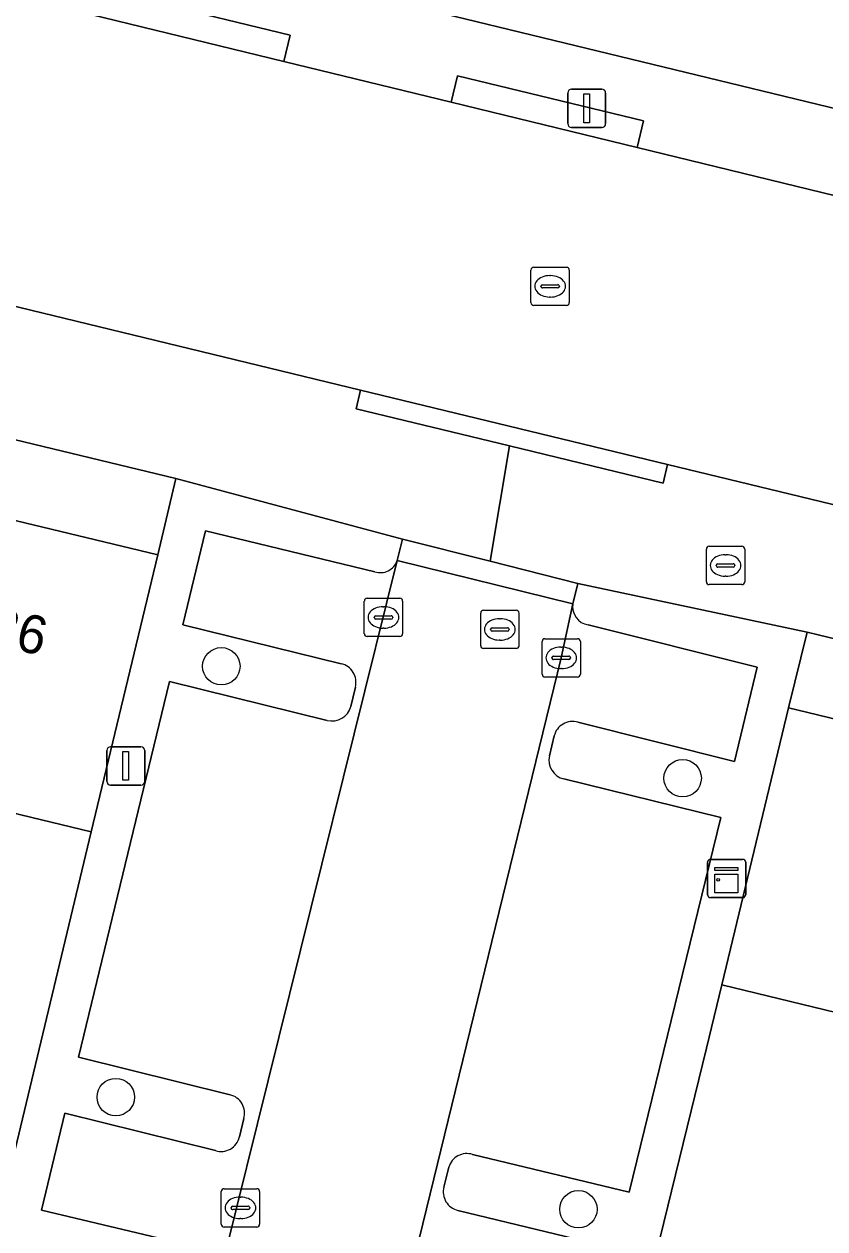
# Model space of a CAD drawing. Extents: x 162803 to 163818, y 381639 to 382475.
# Drawn here: x 163329.89 to 163350.81, y 382266.99 to 382298.47 of the extents above; entities that cross this region are included whole.
import ezdxf

# ---------------------------------------------------------------- set-up
doc = ezdxf.new("R2010")
doc.units = 0
for name, color, linetype in [('IMGEO_Boom', 7, 'Continuous'), ('IMGEO_Brandkraan', 7, 'Continuous'), ('IMGEO_Erf', 7, 'Continuous'), ('IMGEO_Groenvoorziening', 7, 'Continuous'), ('IMGEO_Haag', 7, 'Continuous'), ('IMGEO_Kast', 7, 'Continuous'), ('IMGEO_Kolk', 7, 'Continuous'), ('IMGEO_Lichtmast', 7, 'Continuous'), ('IMGEO_Muur', 7, 'Continuous'), ('IMGEO_Pand', 7, 'Continuous'), ('IMGEO_Pand_nummerreeks', 7, 'Continuous'), ('IMGEO_Parkeervlak_open', 7, 'Continuous'), ('IMGEO_Rijbaan_lokaal_gesloten', 7, 'Continuous'), ('IMGEO_Rijbaan_lokaal_open', 7, 'Continuous'), ('IMGEO_Rioolput', 7, 'Continuous'), ('IMGEO_Voetpad_open', 7, 'Continuous')]:
    doc.layers.add(name, color=color, linetype=linetype)

msp = doc.modelspace()

# ---------------------------------------------------------------- linework, layer by layer
at = {"layer": 'IMGEO_Boom'}
for centre in [(163335.039, 382281.691), (163347.091, 382278.766), (163332.282, 382270.435), (163344.368, 382267.506)]:
    msp.add_circle(centre, 0.489, dxfattribs=at)
at = {"layer": 'IMGEO_Brandkraan'}
for p, q in [((163347.787, 382284.825), (163348.639, 382284.825)), ((163347.712, 382283.899), (163347.712, 382284.751)), ((163348.2, 382284.605), (163348.225, 382284.605)), ((163348.713, 382284.751), (163348.713, 382283.899)), ((163347.971, 382284.319), (163347.971, 382284.331)), ((163348.409, 382284.282), (163348.011, 382284.282)), ((163348.014, 382284.368), (163348.412, 382284.368)), ((163348.455, 382284.331), (163348.455, 382284.319)), ((163348.223, 382284.045), (163348.198, 382284.045)), ((163348.639, 382283.825), (163347.787, 382283.825))]:
    msp.add_line(p, q, dxfattribs=at)
for points in [[(163347.787, 382284.825), (163348.639, 382284.825)], [(163347.712, 382283.899), (163347.712, 382284.751)], [(163348.713, 382284.751), (163348.713, 382283.899)], [(163348.639, 382283.825), (163347.787, 382283.825)]]:
    msp.add_lwpolyline(points, dxfattribs=at)
for centre, radius, start, end in [((163347.789, 382284.749), 0.0765, 91.552, 178.448), ((163347.789, 382284.749), 0.0765, 91.552, 178.448), ((163348.637, 382284.749), 0.0765, 1.552, 88.448), ((163348.637, 382284.749), 0.0765, 1.552, 88.448), ((163348.011, 382284.328), 0.0403, 85.8775, 175.7526), ((163348.008, 382284.318), 0.0366, 178.938, 274.7102), ((163348.412, 382284.325), 0.043, 264.8664, 352.4533), ((163348.416, 382284.33), 0.0386, 1.7309, 96.639), ((163347.789, 382283.901), 0.0765, 181.552, 268.448), ((163347.789, 382283.901), 0.0765, 181.552, 268.448), ((163348.637, 382283.901), 0.0765, 271.552, 358.448), ((163348.637, 382283.901), 0.0765, 271.552, 358.448)]:
    msp.add_arc(centre, radius, start, end, dxfattribs=at)
for centre, major_axis, ratio, start_param, end_param in [((163348.199, 382284.325), (-0.387, 0.002), 0.722429, 4.712389, 7.853982), ((163348.224, 382284.325), (-0.39, 0.002), 0.717154, 1.570796, 4.712389)]:
    msp.add_ellipse(centre, major_axis=major_axis, ratio=ratio, start_param=start_param, end_param=end_param, dxfattribs=at)
at = {"layer": 'IMGEO_Erf'}
for points in [[(163299.331, 382294.921), (163298.913, 382295.022), (163298.855, 382294.776), (163298.44, 382293.026), (163304.018, 382291.681), (163309.765, 382290.295), (163315.516, 382288.908), (163321.414, 382287.486), (163327.11, 382286.112), (163333.382, 382284.6), (163333.855, 382286.596)], [(163331.635, 382277.364), (163325.36, 382278.877), (163319.664, 382280.251), (163313.766, 382281.673), (163308.015, 382283.06), (163302.268, 382284.446), (163296.693, 382285.79), (163294.027, 382275.628), (163297.344, 382274.778), (163298.246, 382278.508), (163300.787, 382277.893), (163303.52, 382277.232), (163302.618, 382273.502), (163309.032, 382271.936), (163309.921, 382275.626), (163312.514, 382275.001), (163315.108, 382274.375), (163314.214, 382270.671), (163320.561, 382269.121), (163321.462, 382272.846), (163323.939, 382272.247), (163326.534, 382271.619), (163325.633, 382267.895), (163329.156, 382267.027)], [(163385.343, 382274.108), (163350.348, 382282.582), (163349.857, 382280.609), (163355.549, 382279.231), (163361.386, 382277.817), (163367.026, 382276.452), (163372.818, 382275.049), (163378.653, 382273.636), (163384.852, 382272.135)]]:
    msp.add_lwpolyline(points, close=True, dxfattribs=at)
msp.add_lwpolyline([(163353.786, 382271.992), (163348.115, 382273.365), (163347.712, 382271.713), (163345.594, 382263.028), (163348.719, 382262.318), (163349.625, 382266.04), (163352.175, 382265.419)], dxfattribs=at)
at = {"layer": 'IMGEO_Groenvoorziening'}
for points in [[(163515.133, 382262.867), (163499.763, 382266.618), (163321.09, 382310.224), (163319.582, 382303.902), (163454.527, 382271.183), (163458.099, 382270.32), (163491.12, 382262.359), (163491.787, 382265.222), (163493.656, 382264.792), (163493.735, 382265.193), (163496.366, 382264.565), (163495.735, 382261.997), (163495.875, 382261.967), (163495.717, 382261.249), (163500, 382260.217), (163509.232, 382257.991), (163509.794, 382260.051), (163514.145, 382258.863)], [(163345.905, 382295.242), (163346.073, 382295.939), (163341.213, 382297.116), (163341.045, 382296.425)]]:
    msp.add_lwpolyline(points, close=True, dxfattribs=at)
for points in [[(163454.527, 382271.183), (163319.582, 382303.902)], [(163320.168, 382301.514), (163320.294, 382301.479), (163330.268, 382299.049), (163336.674, 382297.489), (163336.838, 382298.175), (163318.849, 382302.536), (163318.803, 382302.378)], [(163318.849, 382302.536), (163336.838, 382298.175), (163336.674, 382297.489), (163341.045, 382296.425), (163341.213, 382297.116), (163346.073, 382295.939), (163345.905, 382295.242), (163352.124, 382293.728), (163352.293, 382294.427), (163352.363, 382294.719), (163388.534, 382285.949), (163388.463, 382285.657), (163388.331, 382285.029), (163389.05, 382284.854), (163394.36, 382283.564), (163394.518, 382284.21), (163399.86, 382282.905), (163399.704, 382282.265), (163405.051, 382280.966), (163405.534, 382280.849), (163405.689, 382281.481), (163438.113, 382273.619)]]:
    msp.add_lwpolyline(points, dxfattribs=at)
at = {"layer": 'IMGEO_Haag'}
msp.add_lwpolyline([(163320.168, 382301.514), (163320.294, 382301.479), (163330.268, 382299.049), (163336.674, 382297.489), (163336.838, 382298.175), (163318.849, 382302.536), (163318.803, 382302.378)], dxfattribs=at)
msp.add_lwpolyline([(163345.905, 382295.242), (163346.073, 382295.939), (163341.213, 382297.116), (163341.045, 382296.425)], close=True, dxfattribs=at)
at = {"layer": 'IMGEO_Kast'}
for p, q in [((163347.815, 382276.646), (163348.656, 382276.646)), ((163348.656, 382276.646), (163347.815, 382276.646)), ((163347.74, 382275.721), (163347.74, 382276.562)), ((163347.74, 382276.562), (163347.74, 382275.721)), ((163348.74, 382276.571), (163348.74, 382275.73)), ((163348.74, 382275.73), (163348.74, 382276.571)), ((163348.665, 382275.646), (163347.824, 382275.646)), ((163347.824, 382275.646), (163348.665, 382275.646))]:
    msp.add_line(p, q, dxfattribs=at)
for points in [[(163347.935, 382276.436), (163348.535, 382276.436), (163348.535, 382276.351), (163347.935, 382276.351), (163347.935, 382276.436)], [(163347.935, 382276.261), (163348.535, 382276.261), (163348.535, 382275.772), (163347.935, 382275.772), (163347.935, 382276.261)]]:
    msp.add_lwpolyline(points, dxfattribs=at)
msp.add_circle((163348.019, 382276.11), 0.0377, dxfattribs=at)
for centre, start, end in [((163347.818, 382276.568), 92.4484, 184.2845), ((163347.818, 382276.568), 92.4484, 184.2845), ((163348.662, 382276.568), 2.4484, 94.2845), ((163348.662, 382276.568), 2.4484, 94.2845), ((163347.818, 382275.724), 182.4484, 274.2845), ((163347.818, 382275.724), 182.4484, 274.2845), ((163348.662, 382275.724), 272.4484, 4.2845), ((163348.662, 382275.724), 272.4484, 4.2845)]:
    msp.add_arc(centre, 0.0779, start, end, dxfattribs=at)
at = {"layer": 'IMGEO_Kolk'}
for p, q in [((163338.775, 382282.541), (163338.775, 382283.393)), ((163338.85, 382283.467), (163339.702, 382283.467)), ((163339.263, 382283.247), (163339.288, 382283.247)), ((163339.776, 382283.393), (163339.776, 382282.541)), ((163339.034, 382282.961), (163339.034, 382282.973)), ((163339.472, 382282.924), (163339.074, 382282.924)), ((163339.077, 382283.01), (163339.475, 382283.01)), ((163339.518, 382282.973), (163339.518, 382282.961)), ((163339.286, 382282.687), (163339.261, 382282.687)), ((163339.702, 382282.467), (163338.85, 382282.467)), ((163343.419, 382281.484), (163343.419, 382282.336)), ((163343.494, 382282.41), (163344.346, 382282.41)), ((163344.42, 382282.336), (163344.42, 382281.484)), ((163343.721, 382281.953), (163344.119, 382281.953)), ((163343.907, 382282.19), (163343.932, 382282.19)), ((163343.678, 382281.904), (163343.678, 382281.916)), ((163344.116, 382281.867), (163343.718, 382281.867)), ((163344.162, 382281.916), (163344.162, 382281.904)), ((163344.346, 382281.41), (163343.494, 382281.41)), ((163343.93, 382281.63), (163343.905, 382281.63)), ((163335.038, 382267.116), (163335.038, 382267.968)), ((163335.113, 382268.042), (163335.965, 382268.042)), ((163335.526, 382267.822), (163335.551, 382267.822)), ((163336.039, 382267.968), (163336.039, 382267.116)), ((163335.297, 382267.536), (163335.297, 382267.548)), ((163335.735, 382267.499), (163335.337, 382267.499)), ((163335.34, 382267.585), (163335.738, 382267.585)), ((163335.781, 382267.548), (163335.781, 382267.536)), ((163335.549, 382267.262), (163335.524, 382267.262)), ((163335.965, 382267.042), (163335.113, 382267.042))]:
    msp.add_line(p, q, dxfattribs=at)
for points in [[(163338.775, 382282.541), (163338.775, 382283.393)], [(163338.85, 382283.467), (163339.702, 382283.467)], [(163339.776, 382283.393), (163339.776, 382282.541)], [(163339.702, 382282.467), (163338.85, 382282.467)], [(163343.419, 382281.484), (163343.419, 382282.336)], [(163343.494, 382282.41), (163344.346, 382282.41)], [(163344.42, 382282.336), (163344.42, 382281.484)], [(163344.346, 382281.41), (163343.494, 382281.41)], [(163335.038, 382267.116), (163335.038, 382267.968)], [(163335.113, 382268.042), (163335.965, 382268.042)], [(163336.039, 382267.968), (163336.039, 382267.116)], [(163335.965, 382267.042), (163335.113, 382267.042)]]:
    msp.add_lwpolyline(points, dxfattribs=at)
for centre, radius, start, end in [((163338.852, 382283.391), 0.0765, 91.552, 178.448), ((163338.852, 382283.391), 0.0765, 91.552, 178.448), ((163339.7, 382283.391), 0.0765, 1.552, 88.448), ((163339.7, 382283.391), 0.0765, 1.552, 88.448), ((163339.074, 382282.97), 0.0403, 85.8775, 175.7526), ((163339.071, 382282.96), 0.0366, 178.938, 274.7102), ((163339.475, 382282.967), 0.043, 264.8664, 352.4533), ((163339.479, 382282.972), 0.0386, 1.7309, 96.639), ((163338.852, 382282.543), 0.0765, 181.552, 268.448), ((163338.852, 382282.543), 0.0765, 181.552, 268.448), ((163339.7, 382282.543), 0.0765, 271.552, 358.448), ((163339.7, 382282.543), 0.0765, 271.552, 358.448), ((163343.496, 382282.334), 0.0765, 91.552, 178.448), ((163343.496, 382282.334), 0.0765, 91.552, 178.448), ((163344.344, 382282.334), 0.0765, 1.552, 88.448), ((163344.344, 382282.334), 0.0765, 1.552, 88.448), ((163343.718, 382281.913), 0.0403, 85.8775, 175.7526), ((163344.123, 382281.915), 0.0386, 1.7309, 96.639), ((163343.715, 382281.903), 0.0366, 178.938, 274.7102), ((163344.119, 382281.91), 0.043, 264.8664, 352.4533), ((163343.496, 382281.486), 0.0765, 181.552, 268.448), ((163343.496, 382281.486), 0.0765, 181.552, 268.448), ((163344.344, 382281.486), 0.0765, 271.552, 358.448), ((163344.344, 382281.486), 0.0765, 271.552, 358.448), ((163335.115, 382267.966), 0.0765, 91.552, 178.448), ((163335.115, 382267.966), 0.0765, 91.552, 178.448), ((163335.963, 382267.966), 0.0765, 1.552, 88.448), ((163335.963, 382267.966), 0.0765, 1.552, 88.448), ((163335.337, 382267.545), 0.0403, 85.8775, 175.7526), ((163335.334, 382267.535), 0.0366, 178.938, 274.7102), ((163335.738, 382267.542), 0.043, 264.8664, 352.4533), ((163335.742, 382267.547), 0.0386, 1.7309, 96.639), ((163335.115, 382267.118), 0.0765, 181.552, 268.448), ((163335.115, 382267.118), 0.0765, 181.552, 268.448), ((163335.963, 382267.118), 0.0765, 271.552, 358.448), ((163335.963, 382267.118), 0.0765, 271.552, 358.448)]:
    msp.add_arc(centre, radius, start, end, dxfattribs=at)
for centre, major_axis, ratio, start_param, end_param in [((163339.262, 382282.967), (-0.387, 0.002), 0.722429, 4.712389, 7.853982), ((163339.287, 382282.967), (-0.39, 0.002), 0.717154, 1.570796, 4.712389), ((163343.906, 382281.91), (-0.387, 0.002), 0.722429, 4.712389, 7.853982), ((163343.931, 382281.91), (-0.39, 0.002), 0.717154, 1.570796, 4.712389), ((163335.525, 382267.542), (-0.387, 0.002), 0.722429, 4.712389, 7.853982), ((163335.55, 382267.542), (-0.39, 0.002), 0.717154, 1.570796, 4.712389)]:
    msp.add_ellipse(centre, major_axis=major_axis, ratio=ratio, start_param=start_param, end_param=end_param, dxfattribs=at)
at = {"layer": 'IMGEO_Lichtmast'}
for p, q in [((163344.19, 382296.766), (163344.98, 382296.766)), ((163344.98, 382296.766), (163344.19, 382296.766)), ((163344.09, 382295.866), (163344.09, 382296.666)), ((163344.09, 382296.666), (163344.09, 382295.866)), ((163345.08, 382296.666), (163345.08, 382295.866)), ((163345.08, 382295.866), (163345.08, 382296.666)), ((163344.98, 382295.766), (163344.19, 382295.766)), ((163344.19, 382295.766), (163344.98, 382295.766)), ((163332.047, 382278.687), (163332.047, 382279.487)), ((163332.047, 382279.487), (163332.047, 382278.687)), ((163332.147, 382279.587), (163332.937, 382279.587)), ((163332.937, 382279.587), (163332.147, 382279.587)), ((163333.037, 382279.487), (163333.037, 382278.687)), ((163333.037, 382278.687), (163333.037, 382279.487)), ((163332.937, 382278.587), (163332.147, 382278.587)), ((163332.147, 382278.587), (163332.937, 382278.587))]:
    msp.add_line(p, q, dxfattribs=at)
for points in [[(163344.51, 382296.641), (163344.66, 382296.641), (163344.66, 382295.891), (163344.51, 382295.891), (163344.51, 382296.641)], [(163332.467, 382279.462), (163332.617, 382279.462), (163332.617, 382278.712), (163332.467, 382278.712), (163332.467, 382279.462)]]:
    msp.add_lwpolyline(points, dxfattribs=at)
for centre, start, end in [((163344.19, 382296.666), 90, 180), ((163344.19, 382296.666), 90, 180), ((163344.98, 382296.666), 0, 90), ((163344.98, 382296.666), 360, 90), ((163344.19, 382295.866), 180, 270), ((163344.19, 382295.866), 180, 270), ((163344.98, 382295.866), 270, 0), ((163344.98, 382295.866), 270, 0), ((163332.147, 382279.487), 90, 180), ((163332.147, 382279.487), 90, 180), ((163332.937, 382279.487), 0, 90), ((163332.937, 382279.487), 360, 90), ((163332.147, 382278.687), 180, 270), ((163332.147, 382278.687), 180, 270), ((163332.937, 382278.687), 270, 0), ((163332.937, 382278.687), 270, 0)]:
    msp.add_arc(centre, 0.1, start, end, dxfattribs=at)
at = {"layer": 'IMGEO_Muur'}
for points in [[(163319.582, 382303.902), (163454.527, 382271.183)], [(163348.115, 382273.365), (163347.712, 382271.713)]]:
    msp.add_lwpolyline(points, dxfattribs=at)
at = {"layer": 'IMGEO_Pand'}
for points in [[(163325.36, 382278.877), (163331.635, 382277.364), (163333.382, 382284.6), (163327.11, 382286.112)], [(163353.786, 382271.992), (163355.549, 382279.231), (163349.857, 382280.609), (163348.115, 382273.365)]]:
    msp.add_lwpolyline(points, close=True, dxfattribs=at)
at = {"layer": 'IMGEO_Parkeervlak_open'}
for points in [[(163339.046, 382284.16), (163334.63, 382285.225), (163334.035, 382282.769), (163338.169, 382281.756)], [(163334.883, 382269.039), (163330.951, 382270.015), (163330.344, 382267.484), (163335.141, 382266.337), (163339.634, 382284.452)], [(163344.223, 382283.32), (163343.915, 382281.911), (163340.116, 382266.345), (163339.796, 382264.708)], [(163344.355, 382280.227), (163348.444, 382279.201), (163349.041, 382281.668), (163344.622, 382282.77)], [(163337.802, 382280.277), (163333.681, 382281.29), (163331.31, 382271.479), (163335.267, 382270.494)], [(163338.541, 382281.147), (163338.427, 382280.638)], [(163343.61, 382279.352), (163343.734, 382279.87)], [(163341.602, 382268.936), (163345.692, 382267.948), (163348.089, 382277.739), (163343.985, 382278.746)], [(163335.627, 382269.874), (163335.513, 382269.395)], [(163340.855, 382268.087), (163340.983, 382268.602)], [(163340.417, 382265.081), (163344.74, 382264.012), (163345.331, 382266.482), (163341.221, 382267.475)]]:
    msp.add_lwpolyline(points, dxfattribs=at)
for centre, radius, start, end in [((163339.195, 382284.599), 0.463, 251.2804, 341.5375), ((163344.698, 382283.245), 0.481, 170.9927, 260.9256), ((163338.067, 382281.276), 0.491, 344.7942, 78.0421), ((163337.928, 382280.78), 0.518, 255.8753, 344.1461), ((163344.214, 382279.754), 0.494, 73.3961, 166.3913), ((163344.104, 382279.239), 0.507, 167.0812, 256.4183), ((163335.156, 382270.015), 0.492, 343.3616, 76.9212), ((163335.034, 382269.507), 0.492, 252.1514, 346.7884), ((163341.452, 382268.473), 0.487, 72.1184, 164.5824), ((163341.333, 382267.957), 0.495, 164.8103, 256.9518)]:
    msp.add_arc(centre, radius, start, end, dxfattribs=at)
at = {"layer": 'IMGEO_Rijbaan_lokaal_gesloten'}
for points in [[(163423.027, 382276.622), (163405.534, 382280.849), (163405.051, 382280.966), (163399.704, 382282.265), (163394.36, 382283.564), (163389.05, 382284.854), (163388.331, 382285.029), (163373.046, 382288.743), (163370.856, 382289.256), (163354.078, 382293.252), (163352.124, 382293.728), (163345.905, 382295.242), (163341.045, 382296.425), (163336.674, 382297.489), (163330.268, 382299.049)], [(163303.171, 382297.527), (163327.971, 382291.496), (163338.678, 382288.902), (163346.697, 382286.96), (163351.77, 382285.731), (163372.221, 382280.741), (163378.286, 382279.347), (163384.375, 382277.84), (163390.314, 382276.403), (163398.267, 382274.48), (163404.245, 382273.034), (163421.253, 382268.955)]]:
    msp.add_lwpolyline(points, dxfattribs=at)
at = {"layer": 'IMGEO_Rijbaan_lokaal_open'}
for points in [[(163343.915, 382281.911), (163344.223, 382283.32), (163339.634, 382284.452), (163335.141, 382266.337), (163336.341, 382266.063)], [(163336.691, 382265.461), (163339.789, 382264.679), (163339.796, 382264.708), (163340.116, 382266.345), (163343.915, 382281.911)]]:
    msp.add_lwpolyline(points, dxfattribs=at)
at = {"layer": 'IMGEO_Rioolput'}
for p, q in [((163343.129, 382291.19), (163343.129, 382292.042)), ((163343.204, 382292.116), (163344.056, 382292.116)), ((163344.13, 382292.042), (163344.13, 382291.19)), ((163343.617, 382291.896), (163343.642, 382291.896)), ((163343.388, 382291.61), (163343.388, 382291.622)), ((163343.826, 382291.573), (163343.428, 382291.573)), ((163343.431, 382291.659), (163343.829, 382291.659)), ((163343.872, 382291.622), (163343.872, 382291.61)), ((163344.056, 382291.116), (163343.204, 382291.116)), ((163343.64, 382291.336), (163343.615, 382291.336)), ((163341.815, 382282.228), (163341.815, 382283.08)), ((163341.89, 382283.154), (163342.742, 382283.154)), ((163342.303, 382282.934), (163342.328, 382282.934)), ((163342.816, 382283.08), (163342.816, 382282.228)), ((163342.074, 382282.648), (163342.074, 382282.66)), ((163342.512, 382282.611), (163342.114, 382282.611)), ((163342.117, 382282.697), (163342.515, 382282.697)), ((163342.558, 382282.66), (163342.558, 382282.648)), ((163342.326, 382282.374), (163342.301, 382282.374)), ((163342.742, 382282.154), (163341.89, 382282.154))]:
    msp.add_line(p, q, dxfattribs=at)
for points in [[(163343.129, 382291.19), (163343.129, 382292.042)], [(163343.204, 382292.116), (163344.056, 382292.116)], [(163344.13, 382292.042), (163344.13, 382291.19)], [(163344.056, 382291.116), (163343.204, 382291.116)], [(163341.815, 382282.228), (163341.815, 382283.08)], [(163341.89, 382283.154), (163342.742, 382283.154)], [(163342.816, 382283.08), (163342.816, 382282.228)], [(163342.742, 382282.154), (163341.89, 382282.154)]]:
    msp.add_lwpolyline(points, dxfattribs=at)
for centre, radius, start, end in [((163343.206, 382292.04), 0.0765, 91.552, 178.448), ((163343.206, 382292.04), 0.0765, 91.552, 178.448), ((163344.054, 382292.04), 0.0765, 1.552, 88.448), ((163344.054, 382292.04), 0.0765, 1.552, 88.448), ((163343.428, 382291.619), 0.0403, 85.8775, 175.7526), ((163343.425, 382291.609), 0.0366, 178.938, 274.7102), ((163343.829, 382291.616), 0.043, 264.8664, 352.4533), ((163343.833, 382291.621), 0.0386, 1.7309, 96.639), ((163343.206, 382291.192), 0.0765, 181.552, 268.448), ((163343.206, 382291.192), 0.0765, 181.552, 268.448), ((163344.054, 382291.192), 0.0765, 271.552, 358.448), ((163344.054, 382291.192), 0.0765, 271.552, 358.448), ((163341.892, 382283.078), 0.0765, 91.552, 178.448), ((163341.892, 382283.078), 0.0765, 91.552, 178.448), ((163342.74, 382283.078), 0.0765, 1.552, 88.448), ((163342.74, 382283.078), 0.0765, 1.552, 88.448), ((163342.114, 382282.657), 0.0403, 85.8775, 175.7526), ((163342.111, 382282.647), 0.0366, 178.938, 274.7102), ((163342.515, 382282.654), 0.043, 264.8664, 352.4533), ((163342.519, 382282.659), 0.0386, 1.7309, 96.639), ((163341.892, 382282.23), 0.0765, 181.552, 268.448), ((163341.892, 382282.23), 0.0765, 181.552, 268.448), ((163342.74, 382282.23), 0.0765, 271.552, 358.448), ((163342.74, 382282.23), 0.0765, 271.552, 358.448)]:
    msp.add_arc(centre, radius, start, end, dxfattribs=at)
for centre, major_axis, ratio, start_param, end_param in [((163343.616, 382291.616), (-0.387, 0.002), 0.722429, 4.712389, 7.853982), ((163343.641, 382291.616), (-0.39, 0.002), 0.717154, 1.570796, 4.712389), ((163342.302, 382282.654), (-0.387, 0.002), 0.722429, 4.712389, 7.853982), ((163342.327, 382282.654), (-0.39, 0.002), 0.717154, 1.570796, 4.712389)]:
    msp.add_ellipse(centre, major_axis=major_axis, ratio=ratio, start_param=start_param, end_param=end_param, dxfattribs=at)
at = {"layer": 'IMGEO_Voetpad_open'}
for points in [[(163292.96, 382296.13), (163297.144, 382295.169), (163298.855, 382294.776), (163298.913, 382295.022), (163299.331, 382294.921), (163333.855, 382286.596), (163339.774, 382285.012), (163342.065, 382284.432), (163342.571, 382287.446), (163338.561, 382288.418), (163338.678, 382288.902), (163327.971, 382291.496), (163303.171, 382297.527), (163300.124, 382298.283), (163298.385, 382298.714), (163288.041, 382301.212)], [(163421.253, 382268.955), (163404.245, 382273.034), (163398.267, 382274.48), (163398.15, 382273.995), (163390.197, 382275.918), (163390.314, 382276.403), (163384.375, 382277.84), (163378.286, 382279.347), (163372.221, 382280.741), (163351.77, 382285.731), (163346.697, 382286.96), (163346.58, 382286.475), (163342.571, 382287.446), (163342.065, 382284.432), (163344.356, 382283.852), (163350.348, 382282.582), (163385.343, 382274.108), (163391.282, 382272.872), (163395.921, 382271.719), (163401.6, 382270.302), (163436.669, 382261.801)], [(163339.634, 382284.452), (163339.774, 382285.012), (163333.855, 382286.596), (163333.382, 382284.6), (163331.635, 382277.364), (163329.156, 382267.027), (163328.774, 382265.432), (163329.707, 382265.204), (163333.628, 382264.215), (163330.176, 382250), (163326.205, 382233.651), (163318.48, 382201.917), (163317.086, 382200.697), (163319.462, 382200.055)], [(163338.169, 382281.756), (163334.035, 382282.769), (163334.63, 382285.225), (163339.046, 382284.16)], [(163332.984, 382232.131), (163337.307, 382250), (163340.354, 382262.596), (163344.289, 382261.664), (163345.207, 382261.443), (163345.594, 382263.028), (163347.712, 382271.713), (163348.115, 382273.365), (163349.857, 382280.609), (163350.348, 382282.582), (163344.356, 382283.852), (163344.223, 382283.32)], [(163344.622, 382282.77), (163349.041, 382281.668), (163348.444, 382279.201), (163344.355, 382280.227)], [(163335.267, 382270.494), (163331.31, 382271.479), (163333.681, 382281.29), (163337.802, 382280.277)], [(163338.427, 382280.638), (163338.541, 382281.147)], [(163343.734, 382279.87), (163343.61, 382279.352)], [(163343.985, 382278.746), (163348.089, 382277.739), (163345.692, 382267.948), (163341.602, 382268.936)], [(163336.341, 382266.063), (163335.141, 382266.337), (163330.344, 382267.484), (163330.951, 382270.015), (163334.883, 382269.039)], [(163335.513, 382269.395), (163335.627, 382269.874)], [(163340.983, 382268.602), (163340.855, 382268.087)], [(163341.221, 382267.475), (163345.331, 382266.482), (163344.74, 382264.012), (163340.417, 382265.081)]]:
    msp.add_lwpolyline(points, dxfattribs=at)
for points in [[(163346.58, 382286.475), (163346.697, 382286.96), (163338.678, 382288.902), (163338.561, 382288.418), (163342.571, 382287.446)], [(163342.065, 382284.432), (163339.774, 382285.012), (163339.634, 382284.452), (163344.223, 382283.32), (163344.356, 382283.852)]]:
    msp.add_lwpolyline(points, close=True, dxfattribs=at)
for centre, radius, start, end in [((163339.195, 382284.599), 0.463, 251.2804, 341.5375), ((163344.698, 382283.245), 0.481, 170.9927, 260.9256), ((163338.067, 382281.276), 0.491, 344.7942, 78.0421), ((163337.928, 382280.78), 0.518, 255.8753, 344.1461), ((163344.214, 382279.754), 0.494, 73.3961, 166.3913), ((163344.104, 382279.239), 0.507, 167.0812, 256.4183), ((163335.156, 382270.015), 0.492, 343.3616, 76.9212), ((163335.034, 382269.507), 0.492, 252.1514, 346.7884), ((163341.452, 382268.473), 0.487, 72.1184, 164.5824), ((163341.333, 382267.957), 0.495, 164.8103, 256.9518)]:
    msp.add_arc(centre, radius, start, end, dxfattribs=at)

# ---------------------------------------------------------------- texts
at = {"layer": 'IMGEO_Pand_nummerreeks'}
msp.add_text('36', height=1, rotation=346.4424, dxfattribs=at).set_placement((163328.898, 382282.307))

doc.saveas('drawing.dxf')
